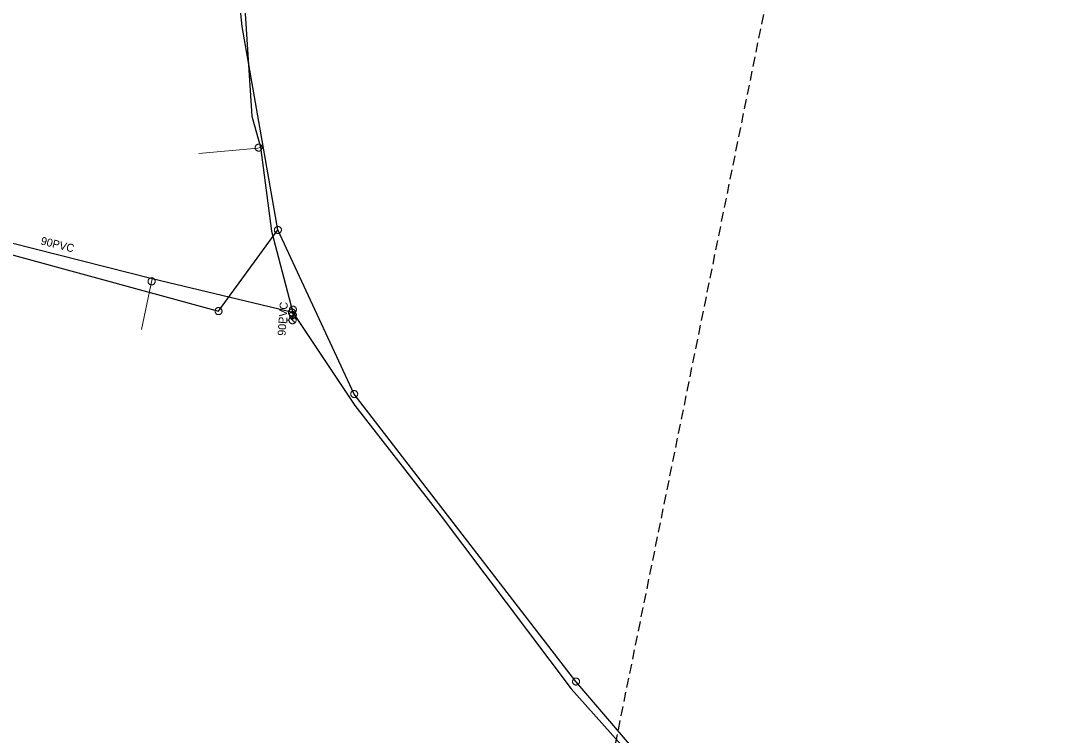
# Model space of a CAD drawing. Extents: x -741806 to -738704, y -1059275 to -1055387.
# Drawn here: x -740170.7 to -740040.2, y -1056910.8 to -1056821.5 of the extents above; entities that cross this region are included whole.
import ezdxf

# ---------------------------------------------------------------- set-up
doc = ezdxf.new("R2010")
doc.units = 0
doc.header["$LTSCALE"] = 0.4
doc.linetypes.add('MEDIUM_DASHED', pattern=[4.5, 3, -1.5])
for name, color, linetype, lineweight in [('2', 7, 'Continuous', 25), ('21', 7, 'Continuous', 13), ('3', 7, 'Continuous', 13), ('50', 7, 'Continuous', 13), ('51', 7, 'Continuous', 13), ('52', 7, 'Continuous', 25), ('63', 7, 'MEDIUM_DASHED', 25)]:
    doc.layers.add(name, color=color, linetype=linetype, lineweight=lineweight)
doc.layers.add('53', color=7, linetype='Continuous')

msp = doc.modelspace()

# ---------------------------------------------------------------- linework, layer by layer
at = {"layer": '2'}
for points in [[(-740138.59, -1056847.639), (-740143.066, -1056822.229), (-740145.66, -1056796.55), (-740146.28, -1056748.03), (-740128.43, -1056723.98)], [(-740254.32, -1056830.86), (-740218.739, -1056839.96), (-740179.76, -1056848.6), (-740146.01, -1056857.78), (-740138.59, -1056847.639)], [(-740012.57, -1057029.77), (-740040.07, -1056984.53), (-740062.57, -1056949.379), (-740101.35, -1056904.07), (-740129.059, -1056868.149), (-740138.59, -1056847.639)]]:
    msp.add_lwpolyline(points, dxfattribs=at)
at = {"layer": '21'}
msp.add_line((-740154.291, -1056853.747), (-740155.638, -1056860.09), dxfattribs=at)
msp.add_lwpolyline([(-740140.785, -1056837.31), (-740140.93, -1056837.379), (-740141.096, -1056837.443), (-740148.48, -1056838.101)], dxfattribs=at)
at = {"layer": '3'}
for points in [[(-740138.774, -1056847.241), (-740138.813, -1056847.263), (-740138.851, -1056847.288), (-740138.887, -1056847.318), (-740138.918, -1056847.35), (-740138.946, -1056847.386), (-740138.971, -1056847.426), (-740138.991, -1056847.467), (-740139.007, -1056847.51), (-740139.017, -1056847.554), (-740139.024, -1056847.599), (-740139.026, -1056847.645), (-740139.023, -1056847.691), (-740139.015, -1056847.736), (-740139.003, -1056847.78), (-740138.985, -1056847.822), (-740138.964, -1056847.863), (-740138.938, -1056847.901), (-740138.909, -1056847.936), (-740138.876, -1056847.968), (-740138.84, -1056847.996), (-740138.801, -1056848.02), (-740138.761, -1056848.04), (-740138.717, -1056848.056), (-740138.673, -1056848.068), (-740138.627, -1056848.074), (-740138.581, -1056848.075), (-740138.536, -1056848.072), (-740138.49, -1056848.064), (-740138.447, -1056848.052), (-740138.404, -1056848.034), (-740138.364, -1056848.013), (-740138.326, -1056847.988), (-740138.29, -1056847.958), (-740138.259, -1056847.925), (-740138.231, -1056847.89), (-740138.206, -1056847.851), (-740138.186, -1056847.81), (-740138.17, -1056847.766), (-740138.16, -1056847.722), (-740138.153, -1056847.677), (-740138.151, -1056847.631), (-740138.154, -1056847.585), (-740138.162, -1056847.54), (-740138.174, -1056847.496), (-740138.192, -1056847.454), (-740138.213, -1056847.413), (-740138.238, -1056847.375), (-740138.268, -1056847.34), (-740138.301, -1056847.308), (-740138.338, -1056847.28), (-740138.376, -1056847.256), (-740138.417, -1056847.235), (-740138.46, -1056847.22), (-740138.504, -1056847.209), (-740138.55, -1056847.202), (-740138.596, -1056847.201), (-740138.641, -1056847.204), (-740138.687, -1056847.212), (-740138.731, -1056847.224), (-740138.773, -1056847.241)], [(-740145.587, -1056857.895), (-740145.578, -1056857.851), (-740145.573, -1056857.805), (-740145.573, -1056857.759), (-740145.577, -1056857.714), (-740145.587, -1056857.669), (-740145.601, -1056857.625), (-740145.619, -1056857.584), (-740145.642, -1056857.543), (-740145.669, -1056857.507), (-740145.699, -1056857.473), (-740145.733, -1056857.442), (-740145.77, -1056857.414), (-740145.81, -1056857.392), (-740145.851, -1056857.372), (-740145.895, -1056857.358), (-740145.94, -1056857.348), (-740145.985, -1056857.344), (-740146.031, -1056857.343), (-740146.077, -1056857.348), (-740146.122, -1056857.358), (-740146.165, -1056857.372), (-740146.206, -1056857.39), (-740146.247, -1056857.413), (-740146.284, -1056857.439), (-740146.318, -1056857.47), (-740146.348, -1056857.504), (-740146.376, -1056857.541), (-740146.399, -1056857.581), (-740146.418, -1056857.622), (-740146.432, -1056857.666), (-740146.441, -1056857.71), (-740146.447, -1056857.755), (-740146.447, -1056857.802), (-740146.442, -1056857.848), (-740146.433, -1056857.892), (-740146.419, -1056857.936), (-740146.4, -1056857.977), (-740146.377, -1056858.018), (-740146.351, -1056858.054), (-740146.32, -1056858.088), (-740146.286, -1056858.119), (-740146.249, -1056858.147), (-740146.21, -1056858.17), (-740146.168, -1056858.189), (-740146.125, -1056858.203), (-740146.08, -1056858.213), (-740146.034, -1056858.218), (-740145.989, -1056858.218), (-740145.943, -1056858.213), (-740145.898, -1056858.203), (-740145.855, -1056858.189), (-740145.812, -1056858.171), (-740145.773, -1056858.148), (-740145.736, -1056858.122), (-740145.701, -1056858.091), (-740145.67, -1056858.057), (-740145.644, -1056858.02), (-740145.621, -1056857.98), (-740145.602, -1056857.939), (-740145.587, -1056857.896)], [(-740129.326, -1056867.801), (-740129.359, -1056867.831), (-740129.391, -1056867.864), (-740129.419, -1056867.901), (-740129.443, -1056867.94), (-740129.462, -1056867.981), (-740129.478, -1056868.025), (-740129.488, -1056868.069), (-740129.494, -1056868.115), (-740129.495, -1056868.16), (-740129.491, -1056868.206), (-740129.483, -1056868.251), (-740129.47, -1056868.295), (-740129.452, -1056868.337), (-740129.431, -1056868.377), (-740129.404, -1056868.415), (-740129.374, -1056868.45), (-740129.341, -1056868.481), (-740129.305, -1056868.509), (-740129.265, -1056868.533), (-740129.224, -1056868.552), (-740129.181, -1056868.567), (-740129.137, -1056868.578), (-740129.091, -1056868.584), (-740129.045, -1056868.585), (-740128.999, -1056868.581), (-740128.955, -1056868.572), (-740128.911, -1056868.56), (-740128.868, -1056868.542), (-740128.828, -1056868.52), (-740128.79, -1056868.494), (-740128.756, -1056868.465), (-740128.725, -1056868.431), (-740128.696, -1056868.395), (-740128.673, -1056868.355), (-740128.653, -1056868.315), (-740128.638, -1056868.271), (-740128.628, -1056868.227), (-740128.622, -1056868.18), (-740128.621, -1056868.135), (-740128.624, -1056868.09), (-740128.633, -1056868.045), (-740128.645, -1056868), (-740128.663, -1056867.958), (-740128.685, -1056867.918), (-740128.711, -1056867.881), (-740128.741, -1056867.845), (-740128.774, -1056867.814), (-740128.81, -1056867.787), (-740128.85, -1056867.763), (-740128.892, -1056867.743), (-740128.935, -1056867.728), (-740128.979, -1056867.717), (-740129.025, -1056867.712), (-740129.07, -1056867.71), (-740129.116, -1056867.714), (-740129.161, -1056867.723), (-740129.205, -1056867.736), (-740129.247, -1056867.754), (-740129.287, -1056867.776), (-740129.325, -1056867.801)], [(-740101.634, -1056903.736), (-740101.666, -1056903.768), (-740101.696, -1056903.803), (-740101.722, -1056903.841), (-740101.744, -1056903.88), (-740101.761, -1056903.923), (-740101.775, -1056903.967), (-740101.782, -1056904.012), (-740101.787, -1056904.058), (-740101.784, -1056904.103), (-740101.779, -1056904.149), (-740101.768, -1056904.193), (-740101.753, -1056904.237), (-740101.733, -1056904.278), (-740101.71, -1056904.317), (-740101.681, -1056904.353), (-740101.65, -1056904.387), (-740101.614, -1056904.416), (-740101.577, -1056904.442), (-740101.537, -1056904.464), (-740101.494, -1056904.481), (-740101.45, -1056904.494), (-740101.406, -1056904.502), (-740101.36, -1056904.506), (-740101.314, -1056904.505), (-740101.268, -1056904.499), (-740101.224, -1056904.487), (-740101.181, -1056904.473), (-740101.139, -1056904.453), (-740101.1, -1056904.429), (-740101.064, -1056904.401), (-740101.031, -1056904.37), (-740101.002, -1056904.335), (-740100.975, -1056904.297), (-740100.954, -1056904.256), (-740100.936, -1056904.215), (-740100.923, -1056904.17), (-740100.915, -1056904.126), (-740100.912, -1056904.079), (-740100.913, -1056904.034), (-740100.919, -1056903.989), (-740100.929, -1056903.944), (-740100.945, -1056903.901), (-740100.964, -1056903.859), (-740100.988, -1056903.821), (-740101.016, -1056903.784), (-740101.048, -1056903.751), (-740101.082, -1056903.721), (-740101.12, -1056903.695), (-740101.161, -1056903.674), (-740101.204, -1056903.656), (-740101.247, -1056903.644), (-740101.292, -1056903.635), (-740101.338, -1056903.632), (-740101.383, -1056903.632), (-740101.429, -1056903.639), (-740101.474, -1056903.65), (-740101.516, -1056903.665), (-740101.558, -1056903.685), (-740101.597, -1056903.709), (-740101.633, -1056903.736)]]:
    msp.add_lwpolyline(points, dxfattribs=at)
at = {"layer": '50'}
for p, q in [((-740137.463, -1056858.612), (-740137.463, -1056858.919)), ((-740137.212, -1056858.919), (-740137.463, -1056858.919)), ((-740137.463, -1056859.227), (-740137.463, -1056858.919)), ((-740136.765, -1056858.919), (-740137.077, -1056858.603)), ((-740136.765, -1056858.919), (-740136.448, -1056859.236))]:
    msp.add_line(p, q, dxfattribs=at)
msp.add_lwpolyline([(-740136.761, -1056858.475), (-740136.81, -1056858.477), (-740136.856, -1056858.482), (-740136.902, -1056858.495), (-740136.945, -1056858.512), (-740136.985, -1056858.531), (-740137.026, -1056858.558), (-740137.061, -1056858.587), (-740137.096, -1056858.62), (-740137.126, -1056858.655), (-740137.15, -1056858.695), (-740137.172, -1056858.736), (-740137.191, -1056858.779), (-740137.201, -1056858.825), (-740137.209, -1056858.871), (-740137.212, -1056858.917), (-740137.209, -1056858.963), (-740137.204, -1056859.008), (-740137.191, -1056859.054), (-740137.174, -1056859.098), (-740137.153, -1056859.141), (-740137.128, -1056859.179), (-740137.099, -1056859.216), (-740137.066, -1056859.249), (-740137.031, -1056859.278), (-740136.991, -1056859.305), (-740136.95, -1056859.327), (-740136.907, -1056859.343), (-740136.861, -1056859.357), (-740136.815, -1056859.362), (-740136.769, -1056859.369), (-740136.721, -1056859.366), (-740136.675, -1056859.358), (-740136.632, -1056859.347), (-740136.586, -1056859.331), (-740136.545, -1056859.309), (-740136.505, -1056859.285), (-740136.47, -1056859.255), (-740136.435, -1056859.223), (-740136.405, -1056859.185), (-740136.381, -1056859.147), (-740136.359, -1056859.104), (-740136.343, -1056859.061), (-740136.329, -1056859.018), (-740136.321, -1056858.969), (-740136.318, -1056858.923), (-740136.321, -1056858.877), (-740136.329, -1056858.831), (-740136.34, -1056858.785), (-740136.356, -1056858.742), (-740136.378, -1056858.699), (-740136.402, -1056858.661), (-740136.432, -1056858.623), (-740136.464, -1056858.591), (-740136.499, -1056858.561), (-740136.54, -1056858.537), (-740136.58, -1056858.513), (-740136.624, -1056858.496), (-740136.669, -1056858.486), (-740136.715, -1056858.478)], close=True, dxfattribs=at)
at = {"layer": '51'}
for points in [[(-740141.41, -1056837.516), (-740141.392, -1056837.557), (-740141.37, -1056837.597), (-740141.343, -1056837.635), (-740141.313, -1056837.668), (-740141.279, -1056837.699), (-740141.241, -1056837.727), (-740141.202, -1056837.749), (-740141.16, -1056837.769), (-740141.117, -1056837.782), (-740141.072, -1056837.792), (-740141.027, -1056837.797), (-740140.98, -1056837.798), (-740140.935, -1056837.793), (-740140.89, -1056837.784), (-740140.847, -1056837.77), (-740140.804, -1056837.751), (-740140.765, -1056837.729), (-740140.728, -1056837.702), (-740140.694, -1056837.671), (-740140.663, -1056837.637), (-740140.636, -1056837.6), (-740140.612, -1056837.561), (-740140.594, -1056837.519), (-740140.58, -1056837.476), (-740140.57, -1056837.43), (-740140.565, -1056837.385), (-740140.565, -1056837.34), (-740140.57, -1056837.293), (-740140.579, -1056837.249), (-740140.593, -1056837.205), (-740140.611, -1056837.164), (-740140.634, -1056837.124), (-740140.661, -1056837.086), (-740140.691, -1056837.053), (-740140.725, -1056837.022), (-740140.762, -1056836.994), (-740140.802, -1056836.972), (-740140.843, -1056836.952), (-740140.887, -1056836.939), (-740140.931, -1056836.929), (-740140.977, -1056836.924), (-740141.023, -1056836.923), (-740141.068, -1056836.929), (-740141.113, -1056836.937), (-740141.157, -1056836.952), (-740141.199, -1056836.97), (-740141.239, -1056836.993), (-740141.276, -1056837.019), (-740141.31, -1056837.05), (-740141.341, -1056837.084), (-740141.368, -1056837.121), (-740141.391, -1056837.16), (-740141.409, -1056837.202), (-740141.424, -1056837.245), (-740141.434, -1056837.291), (-740141.439, -1056837.337), (-740141.439, -1056837.381), (-740141.434, -1056837.428), (-740141.425, -1056837.472), (-740141.411, -1056837.515)], [(-740154.369, -1056853.63), (-740154.414, -1056853.631), (-740154.459, -1056853.638), (-740154.504, -1056853.65), (-740154.546, -1056853.666), (-740154.587, -1056853.687), (-740154.626, -1056853.712), (-740154.661, -1056853.741), (-740154.694, -1056853.773), (-740154.722, -1056853.809), (-740154.747, -1056853.847), (-740154.768, -1056853.888), (-740154.785, -1056853.931), (-740154.797, -1056853.975), (-740154.804, -1056854.02), (-740154.806, -1056854.066), (-740154.804, -1056854.112), (-740154.797, -1056854.157), (-740154.785, -1056854.201), (-740154.768, -1056854.244), (-740154.747, -1056854.285), (-740154.722, -1056854.323), (-740154.694, -1056854.359), (-740154.661, -1056854.391), (-740154.626, -1056854.42), (-740154.587, -1056854.445), (-740154.546, -1056854.466), (-740154.504, -1056854.482), (-740154.459, -1056854.494), (-740154.414, -1056854.501), (-740154.368, -1056854.505), (-740154.323, -1056854.502), (-740154.278, -1056854.495), (-740154.233, -1056854.483), (-740154.191, -1056854.467), (-740154.15, -1056854.446), (-740154.111, -1056854.421), (-740154.076, -1056854.392), (-740154.043, -1056854.36), (-740154.015, -1056854.324), (-740153.99, -1056854.286), (-740153.969, -1056854.245), (-740153.952, -1056854.202), (-740153.941, -1056854.158), (-740153.933, -1056854.113), (-740153.931, -1056854.067), (-740153.933, -1056854.021), (-740153.941, -1056853.976), (-740153.952, -1056853.932), (-740153.969, -1056853.889), (-740153.99, -1056853.848), (-740154.015, -1056853.81), (-740154.043, -1056853.774), (-740154.076, -1056853.742), (-740154.111, -1056853.713), (-740154.15, -1056853.688), (-740154.191, -1056853.667), (-740154.233, -1056853.651), (-740154.278, -1056853.639), (-740154.323, -1056853.632), (-740154.368, -1056853.63)], [(-740136.844, -1056857.507), (-740136.889, -1056857.508), (-740136.934, -1056857.515), (-740136.979, -1056857.527), (-740137.021, -1056857.543), (-740137.062, -1056857.564), (-740137.101, -1056857.589), (-740137.136, -1056857.618), (-740137.169, -1056857.65), (-740137.197, -1056857.686), (-740137.222, -1056857.724), (-740137.243, -1056857.765), (-740137.26, -1056857.808), (-740137.272, -1056857.852), (-740137.279, -1056857.897), (-740137.281, -1056857.943), (-740137.279, -1056857.989), (-740137.272, -1056858.034), (-740137.26, -1056858.078), (-740137.243, -1056858.121), (-740137.222, -1056858.162), (-740137.197, -1056858.2), (-740137.169, -1056858.236), (-740137.136, -1056858.268), (-740137.101, -1056858.297), (-740137.062, -1056858.322), (-740137.021, -1056858.343), (-740136.979, -1056858.359), (-740136.934, -1056858.371), (-740136.889, -1056858.378), (-740136.843, -1056858.382), (-740136.798, -1056858.379), (-740136.753, -1056858.372), (-740136.708, -1056858.36), (-740136.666, -1056858.344), (-740136.625, -1056858.323), (-740136.586, -1056858.298), (-740136.551, -1056858.269), (-740136.518, -1056858.237), (-740136.49, -1056858.201), (-740136.465, -1056858.163), (-740136.444, -1056858.122), (-740136.427, -1056858.079), (-740136.416, -1056858.035), (-740136.408, -1056857.99), (-740136.406, -1056857.944), (-740136.408, -1056857.898), (-740136.416, -1056857.853), (-740136.427, -1056857.809), (-740136.444, -1056857.766), (-740136.465, -1056857.725), (-740136.49, -1056857.687), (-740136.518, -1056857.651), (-740136.551, -1056857.619), (-740136.586, -1056857.59), (-740136.625, -1056857.565), (-740136.666, -1056857.544), (-740136.708, -1056857.528), (-740136.753, -1056857.516), (-740136.798, -1056857.509), (-740136.843, -1056857.507)], [(-740136.718, -1056857.163), (-740136.763, -1056857.164), (-740136.808, -1056857.171), (-740136.853, -1056857.183), (-740136.895, -1056857.199), (-740136.936, -1056857.22), (-740136.975, -1056857.245), (-740137.01, -1056857.274), (-740137.043, -1056857.306), (-740137.071, -1056857.342), (-740137.096, -1056857.38), (-740137.117, -1056857.421), (-740137.134, -1056857.464), (-740137.146, -1056857.508), (-740137.153, -1056857.553), (-740137.155, -1056857.599), (-740137.153, -1056857.645), (-740137.146, -1056857.69), (-740137.134, -1056857.734), (-740137.117, -1056857.777), (-740137.096, -1056857.818), (-740137.071, -1056857.856), (-740137.043, -1056857.892), (-740137.01, -1056857.924), (-740136.975, -1056857.953), (-740136.936, -1056857.978), (-740136.895, -1056857.999), (-740136.853, -1056858.015), (-740136.808, -1056858.027), (-740136.763, -1056858.034), (-740136.717, -1056858.038), (-740136.672, -1056858.035), (-740136.627, -1056858.028), (-740136.582, -1056858.016), (-740136.54, -1056858), (-740136.499, -1056857.979), (-740136.46, -1056857.954), (-740136.425, -1056857.925), (-740136.392, -1056857.893), (-740136.364, -1056857.857), (-740136.339, -1056857.819), (-740136.318, -1056857.778), (-740136.301, -1056857.735), (-740136.29, -1056857.691), (-740136.282, -1056857.646), (-740136.28, -1056857.6), (-740136.282, -1056857.554), (-740136.29, -1056857.509), (-740136.301, -1056857.465), (-740136.318, -1056857.422), (-740136.339, -1056857.381), (-740136.364, -1056857.343), (-740136.392, -1056857.307), (-740136.425, -1056857.275), (-740136.46, -1056857.246), (-740136.499, -1056857.221), (-740136.54, -1056857.2), (-740136.582, -1056857.184), (-740136.627, -1056857.172), (-740136.672, -1056857.165), (-740136.717, -1056857.163)], [(-740136.752, -1056858.694), (-740136.707, -1056858.696), (-740136.662, -1056858.692), (-740136.616, -1056858.683), (-740136.573, -1056858.67), (-740136.531, -1056858.652), (-740136.49, -1056858.63), (-740136.453, -1056858.603), (-740136.418, -1056858.574), (-740136.387, -1056858.54), (-740136.36, -1056858.504), (-740136.336, -1056858.465), (-740136.316, -1056858.423), (-740136.301, -1056858.38), (-740136.29, -1056858.335), (-740136.285, -1056858.29), (-740136.284, -1056858.244), (-740136.288, -1056858.198), (-740136.296, -1056858.154), (-740136.31, -1056858.109), (-740136.328, -1056858.067), (-740136.351, -1056858.027), (-740136.376, -1056857.989), (-740136.407, -1056857.955), (-740136.439, -1056857.924), (-740136.476, -1056857.896), (-740136.516, -1056857.872), (-740136.557, -1056857.853), (-740136.601, -1056857.838), (-740136.645, -1056857.828), (-740136.691, -1056857.822), (-740136.736, -1056857.821), (-740136.781, -1056857.825), (-740136.827, -1056857.834), (-740136.87, -1056857.847), (-740136.912, -1056857.865), (-740136.953, -1056857.887), (-740136.99, -1056857.913), (-740137.025, -1056857.943), (-740137.056, -1056857.977), (-740137.083, -1056858.013), (-740137.107, -1056858.052), (-740137.127, -1056858.094), (-740137.141, -1056858.137), (-740137.153, -1056858.181), (-740137.158, -1056858.227), (-740137.159, -1056858.273), (-740137.154, -1056858.319), (-740137.147, -1056858.363), (-740137.133, -1056858.407), (-740137.115, -1056858.45), (-740137.092, -1056858.49), (-740137.067, -1056858.527), (-740137.036, -1056858.562), (-740137.004, -1056858.593), (-740136.967, -1056858.621), (-740136.927, -1056858.645), (-740136.886, -1056858.664), (-740136.842, -1056858.679), (-740136.798, -1056858.689), (-740136.753, -1056858.694)]]:
    msp.add_lwpolyline(points, dxfattribs=at)
at = {"layer": '52'}
for points in [[(-740141.241, -1056737.757), (-740144.317, -1056746.739), (-740144.39, -1056748.904), (-740144.794, -1056756.72), (-740145.094, -1056773.397), (-740145.25, -1056787.189), (-740144.846, -1056794.452), (-740143.399, -1056807.584), (-740142.849, -1056818.006), (-740141.831, -1056833.438), (-740140.785, -1056837.31), (-740139.377, -1056847.807), (-740136.706, -1056857.977)], [(-740136.706, -1056857.977), (-740154.291, -1056853.747), (-740177.82, -1056847.787), (-740183.054, -1056847.2), (-740189.741, -1056845.049), (-740212.664, -1056839.887), (-740223.669, -1056836.908), (-740240.309, -1056832.732), (-740261.017, -1056827.78), (-740275.537, -1056822.95)], [(-740136.706, -1056857.977), (-740136.719, -1056858.21), (-740136.77, -1056858.919)], [(-740136.706, -1056857.977), (-740129, -1056869.575), (-740118.21, -1056883.392), (-740101.973, -1056904.97), (-740074.116, -1056936.131), (-740063.936, -1056948.796), (-740013.219, -1057030.104), (-740010.954, -1057033.128)]]:
    msp.add_lwpolyline(points, dxfattribs=at)
at = {"layer": '63'}
msp.add_lwpolyline([(-738703.895, -1055774.865), (-739961.423, -1056247.456), (-740265.345, -1057742.853)], dxfattribs=at)

# ---------------------------------------------------------------- texts
at = {"layer": '53'}
for rotation, p in [(346, (-740168.298, -1056849.44)), (86, (-740137.64, -1056860.893))]:
    msp.add_text('90PVC ', height=1, rotation=rotation, dxfattribs=at).set_placement(p)

doc.saveas('drawing.dxf')
